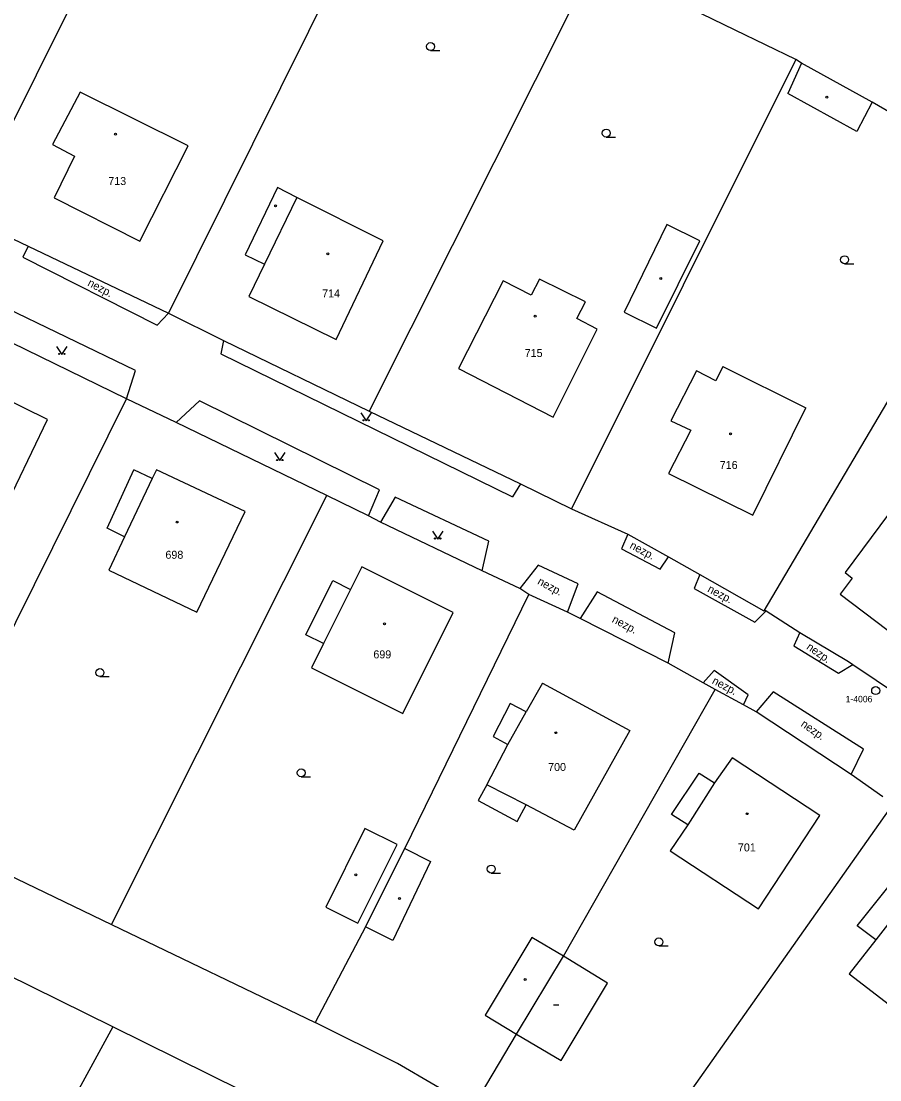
# Model space of a CAD drawing. Extents: x -794191 to -788944, y -1117087 to -1105044.
# Drawn here: x -791213.8 to -791133.4, y -1110006.1 to -1109906.9 of the extents above; entities that cross this region are included whole.
import ezdxf

# ---------------------------------------------------------------- set-up
doc = ezdxf.new("R2010")
doc.units = 0
for name, color, linetype in [('Doplněk polohopisu', 7, 'Continuous'), ('Hranice - ploty_ zdi', 7, 'Continuous'), ('Komunikace', 7, 'Continuous'), ('Pomocné popisy', 7, 'Continuous'), ('Stavební objekty', 7, 'Continuous'), ('temporary_level_1', 7, 'Continuous'), ('Značky druhů budov', 7, 'Continuous'), ('Značky druhů pozemků', 7, 'Continuous'), ('Čísla popisná', 7, 'Continuous')]:
    doc.layers.add(name, color=color, linetype=linetype)

msp = doc.modelspace()

# ---------------------------------------------------------------- linework, layer by layer
at = {"layer": 'Doplněk polohopisu'}
for p, q in [((-791213.12, -1109927.98), (-791213.61, -1109929.01)), ((-791213.61, -1109929.01), (-791201.04, -1109935.36)), ((-791203.08, -1109939.63), (-791216.25, -1109933.25)), ((-791199.99, -1109934.25), (-791201.04, -1109935.36)), ((-791194.83, -1109936.8), (-791195.07, -1109938.05)), ((-791195.07, -1109938.05), (-791167.78, -1109951.45)), ((-791203.91, -1109942.28), (-791203.08, -1109939.63)), ((-791197.09, -1109942.45), (-791199.25, -1109944.48)), ((-791180.23, -1109950.8), (-791197.09, -1109942.45)), ((-791167.01, -1109950.24), (-791167.78, -1109951.45)), ((-791181.26, -1109953.24), (-791180.23, -1109950.8)), ((-791178.76, -1109951.48), (-791180.14, -1109953.82)), ((-791169.98, -1109955.59), (-791178.76, -1109951.48)), ((-791170.6, -1109958.37), (-791169.98, -1109955.59)), ((-791165.37, -1109957.84), (-791167.1, -1109960.03)), ((-791161.62, -1109959.6), (-791165.37, -1109957.84)), ((-791162.64, -1109962.26), (-791161.62, -1109959.6))]:
    msp.add_line(p, q, dxfattribs=at)
at = {"layer": 'Hranice - ploty_ zdi'}
for p, q in [((-791197.82, -1109882.74), (-791218.92, -1109925.07)), ((-791160.06, -1109901.32), (-791181.2, -1109943.42)), ((-791146.93, -1109907.75), (-791160.06, -1109901.32)), ((-791141.25, -1109910.5), (-791146.93, -1109907.75)), ((-791141.35, -1109910.67), (-791162.25, -1109952.56)), ((-791120.56, -1109922.45), (-791134.1, -1109914.47)), ((-791217.3, -1109925.97), (-791213.12, -1109927.98)), ((-791213.12, -1109927.98), (-791199.99, -1109934.25)), ((-791124.27, -1109928.27), (-791144.24, -1109962.13)), ((-791199.99, -1109934.25), (-791194.83, -1109936.8)), ((-791203.91, -1109942.28), (-791218, -1109935.41)), ((-791194.83, -1109936.8), (-791181.2, -1109943.42)), ((-791223.91, -1109982.57), (-791203.91, -1109942.28)), ((-791199.25, -1109944.48), (-791203.91, -1109942.28)), ((-791181.2, -1109943.42), (-791167.01, -1109950.24)), ((-791185.16, -1109951.31), (-791199.25, -1109944.48)), ((-791167.01, -1109950.24), (-791162.25, -1109952.56)), ((-791205.33, -1109991.5), (-791185.16, -1109951.31)), ((-791181.26, -1109953.24), (-791185.16, -1109951.31)), ((-791162.25, -1109952.56), (-791156.98, -1109954.95)), ((-791180.14, -1109953.82), (-791181.26, -1109953.24)), ((-791170.6, -1109958.37), (-791180.14, -1109953.82)), ((-791156.98, -1109954.95), (-791153.18, -1109957.08)), ((-791153.18, -1109957.08), (-791150.25, -1109958.73)), ((-791167.1, -1109960.03), (-791170.6, -1109958.37)), ((-791150.25, -1109958.73), (-791144.24, -1109962.13)), ((-791177.86, -1109984.38), (-791166.23, -1109960.6)), ((-791166.23, -1109960.6), (-791167.1, -1109960.03)), ((-791162.64, -1109962.26), (-791166.23, -1109960.6)), ((-791161.45, -1109962.83), (-791162.64, -1109962.26)), ((-791144.01, -1109962.13), (-791144.24, -1109962.13)), ((-791144.01, -1109962.13), (-791140.86, -1109964.16)), ((-791153.2, -1109967.04), (-791161.45, -1109962.83)), ((-791140.86, -1109964.16), (-791136.33, -1109966.87)), ((-791149.93, -1109968.86), (-791153.2, -1109967.04)), ((-791163, -1109994.48), (-791148.79, -1109969.48)), ((-791148.79, -1109969.48), (-791149.93, -1109968.86)), ((-791146.16, -1109970.93), (-791148.79, -1109969.48)), ((-791144.97, -1109971.6), (-791146.16, -1109970.93)), ((-791136.08, -1109977.45), (-791144.97, -1109971.6)), ((-791133.11, -1109979.56), (-791136.08, -1109977.45)), ((-791158.32, -1110017.33), (-791132.13, -1109980.25)), ((-791223.91, -1109982.57), (-791205.33, -1109991.5)), ((-791205.33, -1109991.5), (-791186.26, -1110000.69)), ((-791181.54, -1109991.74), (-791186.26, -1110000.69)), ((-791171.5, -1110008.65), (-791167.41, -1110001.78))]:
    msp.add_line(p, q, dxfattribs=at)
for points in [[(-791177.92, -1109892.99), (-791179.01, -1109892.01), (-791199.99, -1109934.25)], [(-791140.71, -1109910.84), (-791141.25, -1109910.5), (-791141.35, -1109910.67)], [(-791136.33, -1109966.87), (-791135.92, -1109967.15), (-791131.53, -1109970.09)], [(-791171.5, -1110008.65), (-791178.53, -1110004.53), (-791186.26, -1110000.69)]]:
    msp.add_lwpolyline(points, dxfattribs=at)
at = {"layer": 'Komunikace'}
for p, q in [((-791156.98, -1109954.95), (-791157.58, -1109956.32)), ((-791157.58, -1109956.32), (-791153.95, -1109958.22)), ((-791153.95, -1109958.22), (-791153.18, -1109957.08)), ((-791150.25, -1109958.73), (-791150.77, -1109960.02)), ((-791159.86, -1109960.36), (-791161.45, -1109962.83)), ((-791152.58, -1109964.19), (-791159.86, -1109960.36)), ((-791150.77, -1109960.02), (-791145.09, -1109963.2)), ((-791145.09, -1109963.2), (-791144.01, -1109962.13)), ((-791153.2, -1109967.04), (-791152.58, -1109964.19)), ((-791140.86, -1109964.16), (-791141.42, -1109965.4)), ((-791141.42, -1109965.4), (-791137.26, -1109967.98)), ((-791137.26, -1109967.98), (-791135.92, -1109967.15)), ((-791148.88, -1109967.72), (-791149.93, -1109968.86)), ((-791145.72, -1109969.99), (-791148.88, -1109967.72)), ((-791146.16, -1109970.93), (-791145.72, -1109969.99)), ((-791143.37, -1109969.72), (-791144.97, -1109971.6)), ((-791134.92, -1109975.09), (-791143.37, -1109969.72)), ((-791136.08, -1109977.45), (-791134.92, -1109975.09))]:
    msp.add_line(p, q, dxfattribs=at)
at = {"layer": 'Stavební objekty'}
for p, q in [((-791140.71, -1109910.84), (-791141.98, -1109913.67)), ((-791134.1, -1109914.47), (-791140.71, -1109910.84)), ((-791135.52, -1109917.22), (-791141.98, -1109913.67)), ((-791134.1, -1109914.47), (-791135.52, -1109917.22)), ((-791148.08, -1109939.25), (-791140.3, -1109943.1)), ((-791201.52, -1109949.73), (-791203.22, -1109948.93)), ((-791205.19, -1110001.1), (-791211.16, -1110011.98))]:
    msp.add_line(p, q, dxfattribs=at)
for points in [[(-791198.14, -1109918.57), (-791208.26, -1109913.56), (-791210.83, -1109918.46), (-791208.77, -1109919.54), (-791210.7, -1109923.45), (-791202.66, -1109927.51)], [(-791150.23, -1109927.48), (-791153.31, -1109925.93), (-791157.33, -1109934.14), (-791154.3, -1109935.66)], [(-791159.86, -1109935.73), (-791161.75, -1109934.76), (-791160.94, -1109933.18), (-791165.24, -1109931.06), (-791166.02, -1109932.57), (-791168.65, -1109931.23), (-791172.84, -1109939.42), (-791163.97, -1109944)], [(-791130.15, -1109951.48), (-791131, -1109952.53), (-791131.75, -1109951.99), (-791136.62, -1109958.55), (-791135.97, -1109959.08), (-791137.1, -1109960.55), (-791130.41, -1109965.62), (-791128.09, -1109962.45), (-791127.65, -1109962.76), (-791125.92, -1109960.5), (-791124.73, -1109961.38), (-791122.06, -1109957.65)], [(-791178.57, -1109984.02), (-791181.61, -1109982.5), (-791185.25, -1109989.88), (-791182.26, -1109991.38)], [(-791177.86, -1109984.38), (-791175.44, -1109985.59), (-791178.99, -1109993.02), (-791181.54, -1109991.74)], [(-791167.41, -1110001.78), (-791163, -1109994.48), (-791165.95, -1109992.71), (-791170.33, -1110000)]]:
    msp.add_lwpolyline(points, close=True, dxfattribs=at)
for points in [[(-791189.79, -1109922.48), (-791192.8, -1109928.78), (-791191, -1109929.65)], [(-791192.46, -1109932.67), (-791184.3, -1109936.71), (-791179.87, -1109927.48), (-791187.98, -1109923.4), (-791189.79, -1109922.48)], [(-791187.98, -1109923.4), (-791191, -1109929.65), (-791192.46, -1109932.67)], [(-791148.08, -1109939.25), (-791148.75, -1109940.58), (-791150.54, -1109939.64), (-791152.94, -1109944.33), (-791151.09, -1109945.2), (-791153.16, -1109949.25), (-791145.26, -1109953.16), (-791140.3, -1109943.1)], [(-791223.28, -1109947.35), (-791224.14, -1109949.45), (-791215.7, -1109953.39), (-791211.3, -1109944.21), (-791220.07, -1109939.91)], [(-791204.11, -1109955.18), (-791205.72, -1109954.39), (-791203.22, -1109948.93)], [(-791192.8, -1109952.81), (-791201.1, -1109948.91), (-791201.52, -1109949.73), (-791204.11, -1109955.18)], [(-791204.11, -1109955.18), (-791205.57, -1109958.33), (-791197.32, -1109962.25), (-791192.8, -1109952.81)], [(-791173.34, -1109962.29), (-791181.88, -1109958.01), (-791182.95, -1109960.12), (-791185.48, -1109965.2), (-791187.12, -1109964.38), (-791184.6, -1109959.3)], [(-791184.6, -1109959.3), (-791182.95, -1109960.12)], [(-791185.48, -1109965.2), (-791186.6, -1109967.47), (-791178.04, -1109971.75), (-791173.34, -1109962.29)], [(-791164.95, -1109968.89), (-791156.78, -1109973.33), (-791162, -1109982.68), (-791166.48, -1109980.3), (-791170.18, -1109978.41), (-791168.2, -1109974.66)], [(-791164.95, -1109968.89), (-791166.48, -1109971.58), (-791168, -1109970.8)], [(-791168, -1109970.8), (-791169.58, -1109973.89), (-791168.2, -1109974.66), (-791166.48, -1109971.58)], [(-791139, -1109981.3), (-791147.22, -1109975.88), (-791148.86, -1109978.25), (-791151.36, -1109982.18), (-791152.88, -1109981.2), (-791150.3, -1109977.33)], [(-791150.3, -1109977.33), (-791148.86, -1109978.25)], [(-791170.18, -1109978.41), (-791171, -1109979.88), (-791167.33, -1109981.87), (-791166.48, -1109980.3)], [(-791151.36, -1109982.18), (-791153, -1109984.6), (-791144.73, -1109990.05), (-791139, -1109981.3)], [(-791122.28, -1109993.62), (-791129.71, -1109987.8), (-791129.81, -1109987.9), (-791133.75, -1109992.95), (-791135.49, -1109991.64), (-791131.5, -1109986.65)], [(-791133.75, -1109992.95), (-791136.26, -1109996.14), (-791128.69, -1110001.94), (-791122.28, -1109993.62)], [(-791174.66, -1110015.73), (-791174.84, -1110015.64), (-791175.02, -1110016.01), (-791190.11, -1110008.55), (-791205.19, -1110001.1), (-791220.27, -1109993.65)], [(-791167.41, -1110001.78), (-791163.21, -1110004.25), (-791158.87, -1109997), (-791163, -1109994.48)]]:
    msp.add_lwpolyline(points, dxfattribs=at)
at = {"layer": 'temporary_level_1'}
for radius in [0.375, 0.0005]:
    msp.add_circle((-791133.77, -1109969.6), radius, dxfattribs=at)
at = {"layer": 'Značky druhů budov'}
msp.add_line((-791163.94, -1109999.04), (-791163.44, -1109999.04), dxfattribs=at)
for centre in [(-791138.34, -1109914.01), (-791204.95, -1109917.48), (-791189.95, -1109924.2), (-791185.06, -1109928.68), (-791153.9, -1109931), (-791165.66, -1109934.53), (-791147.35, -1109945.55), (-791199.17, -1109953.81), (-791179.75, -1109963.34), (-791163.72, -1109973.54), (-791145.8, -1109981.13), (-791182.45, -1109986.85), (-791178.35, -1109989.07), (-791166.59, -1109996.65)]:
    msp.add_circle(centre, 0.0875, dxfattribs=at)
at = {"layer": 'Značky druhů pozemků'}
for p, q in [((-791175.45, -1109909.645), (-791174.575, -1109909.645)), ((-791159, -1109917.755), (-791158.125, -1109917.755)), ((-791136.68, -1109929.615), (-791135.805, -1109929.615)), ((-791206.4, -1109968.285), (-791205.525, -1109968.285)), ((-791187.56, -1109977.675), (-791186.685, -1109977.675)), ((-791169.76, -1109986.685), (-791168.885, -1109986.685)), ((-791154.07, -1109993.515), (-791153.195, -1109993.515))]:
    msp.add_line(p, q, dxfattribs=at)
for points in [[(-791210.48, -1109937.36), (-791209.98, -1109938.11), (-791209.48, -1109937.36)], [(-791181.98, -1109943.58), (-791181.48, -1109944.33), (-791180.98, -1109943.58)], [(-791190.06, -1109947.3), (-791189.56, -1109948.05), (-791189.06, -1109947.3)], [(-791175.28, -1109954.65), (-791174.78, -1109955.4), (-791174.28, -1109954.65)]]:
    msp.add_lwpolyline(points, dxfattribs=at)
for centre, radius in [((-791175.45, -1109909.27), 0.375), ((-791159, -1109917.38), 0.375), ((-791136.68, -1109929.24), 0.375), ((-791210.23, -1109938.06), 0.05), ((-791209.73, -1109938.06), 0.05), ((-791181.73, -1109944.28), 0.05), ((-791181.23, -1109944.28), 0.05), ((-791189.81, -1109948), 0.05), ((-791189.31, -1109948), 0.05), ((-791175.03, -1109955.35), 0.05), ((-791174.53, -1109955.35), 0.05), ((-791206.4, -1109967.91), 0.375), ((-791187.56, -1109977.3), 0.375), ((-791169.76, -1109986.31), 0.375), ((-791154.07, -1109993.14), 0.375)]:
    msp.add_circle(centre, radius, dxfattribs=at)

# ---------------------------------------------------------------- texts
at = {"layer": 'Pomocné popisy'}
for rotation, p in [(332.06343, (-791207.62, -1109931.63)), (332.06343, (-791156.86, -1109956.22)), (332.06343, (-791165.5, -1109959.59)), (332.06343, (-791149.58, -1109960.31)), (332.06343, (-791158.52, -1109963.15)), (325.10295, (-791140.31, -1109965.66)), (332.06343, (-791149.15, -1109968.9)), (325.10295, (-791140.84, -1109972.88))]:
    msp.add_text('nezp.', height=0.75, rotation=rotation, dxfattribs=at).set_placement(p)
at = {"layer": 'temporary_level_1'}
msp.add_text('1-4006', height=0.6, dxfattribs=at).set_placement((-791136.58, -1109970.69))
at = {"layer": 'Čísla popisná'}
for s, p in [('713', (-791205.62, -1109922.24)), ('714', (-791185.6, -1109932.77)), ('715', (-791166.63, -1109938.35)), ('716', (-791148.37, -1109948.84)), ('698', (-791200.27, -1109957.25)), ('699', (-791180.8, -1109966.58)), ('700', (-791164.44, -1109977.13)), ('701', (-791146.67, -1109984.66))]:
    msp.add_text(s, height=0.75, dxfattribs=at).set_placement(p)

doc.saveas('drawing.dxf')
